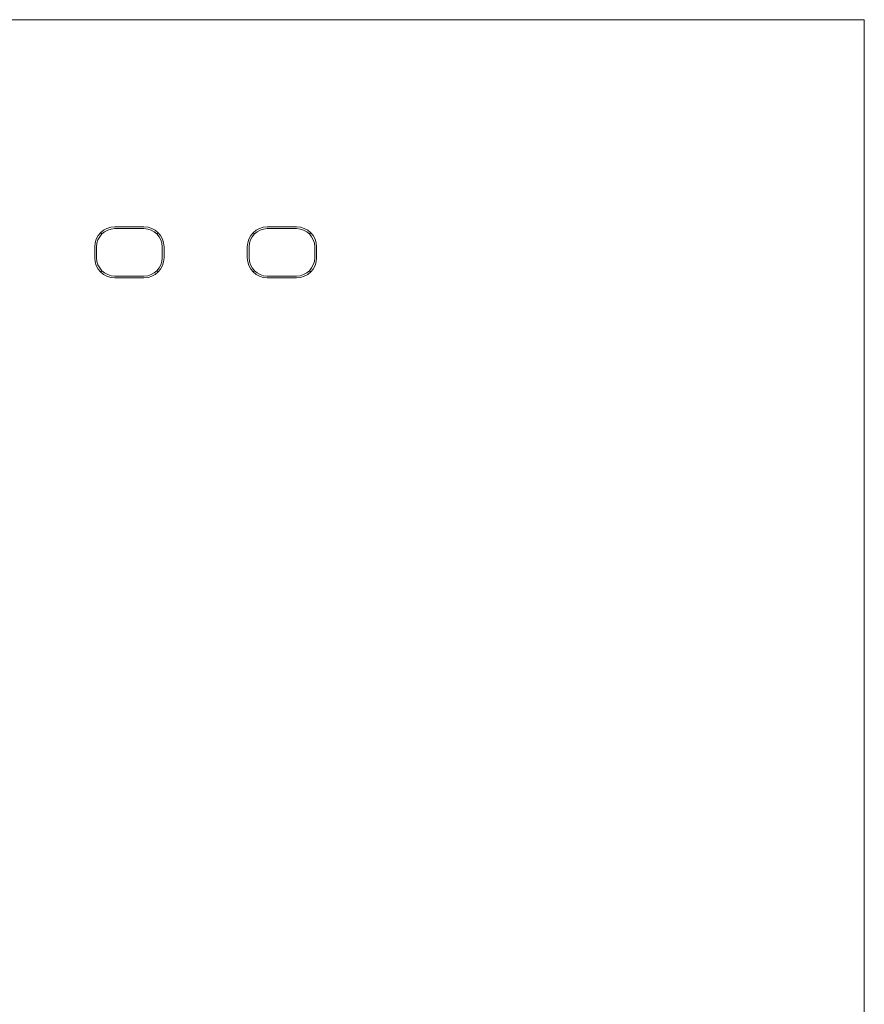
# Model space of a CAD drawing. Header units: millimetres. Extents: x -1114 to 1396, y -630 to 631.
# Tile 575 of 656: x 1230 to 1253, y -472 to -445. Entities that reach past the tile are written whole.
import ezdxf

# ---------------------------------------------------------------- set-up
doc = ezdxf.new("R2010")
doc.units = ezdxf.units.MM
doc.header["$MEASUREMENT"] = 0

msp = doc.modelspace()

# ---------------------------------------------------------------- linework, layer by layer
at = {"lineweight": 18}
for p, q in [((1197.2491, -445.1239), (1253.4547, -445.1239)), ((1253.4547, -445.1239), (1197.2491, -445.1239)), ((1253.4547, -445.1239), (1253.4547, -447.1239)), ((1253.4547, -447.1239), (1253.4547, -497.1239)), ((1232.9101, -450.8033), (1233.7101, -450.8033)), ((1232.9101, -450.8534), (1233.7101, -450.8534)), ((1237.091, -450.8033), (1237.891, -450.8033)), ((1237.091, -450.8534), (1237.891, -450.8534)), ((1232.5169, -450.9602), (1232.5565, -450.9998)), ((1234.0637, -450.9998), (1234.1033, -450.9602)), ((1236.7374, -450.9998), (1236.6977, -450.9602)), ((1238.2445, -450.9998), (1238.2842, -450.9602)), ((1232.36, -451.3534), (1232.36, -451.6534)), ((1232.4101, -451.6534), (1232.4101, -451.3534)), ((1234.2101, -451.3534), (1234.2101, -451.6534)), ((1234.2602, -451.3534), (1234.2602, -451.6534)), ((1236.5409, -451.3534), (1236.5409, -451.6534)), ((1236.591, -451.6534), (1236.591, -451.3534)), ((1238.391, -451.3534), (1238.391, -451.6534)), ((1238.441, -451.6534), (1238.441, -451.3534)), ((1232.5565, -452.0069), (1232.5169, -452.0466)), ((1233.7101, -452.1534), (1232.9101, -452.1534)), ((1232.9101, -452.2034), (1233.7101, -452.2034)), ((1234.0637, -452.0069), (1234.1033, -452.0466)), ((1236.7374, -452.0069), (1236.6977, -452.0466)), ((1237.891, -452.1534), (1237.091, -452.1534)), ((1237.091, -452.2034), (1237.891, -452.2034)), ((1238.2445, -452.0069), (1238.2842, -452.0466))]:
    msp.add_line(p, q, dxfattribs=at)
for centre, radius, start, end in [((1232.9101, -451.3534), 0.5501, 90, 180), ((1232.9101, -451.3534), 0.5, 90, 180), ((1233.7101, -451.3534), 0.5501, 0, 90), ((1233.7101, -451.3534), 0.5, 0, 90), ((1237.091, -451.3534), 0.5501, 90, 180), ((1237.091, -451.3534), 0.5, 90, 180), ((1237.891, -451.3534), 0.5501, 0, 90), ((1237.891, -451.3534), 0.5, 0, 90), ((1232.9101, -451.6534), 0.5501, 180, 270), ((1232.9101, -451.6534), 0.5, 180, 270), ((1233.7101, -451.6534), 0.5, 270, 0), ((1233.7101, -451.6534), 0.5501, 270, 0), ((1237.091, -451.6534), 0.5501, 180, 270), ((1237.091, -451.6534), 0.5, 180, 270), ((1237.891, -451.6534), 0.5, 270, 0), ((1237.891, -451.6534), 0.5501, 270, 0)]:
    msp.add_arc(centre, radius, start, end, dxfattribs=at)

doc.saveas('drawing.dxf')
